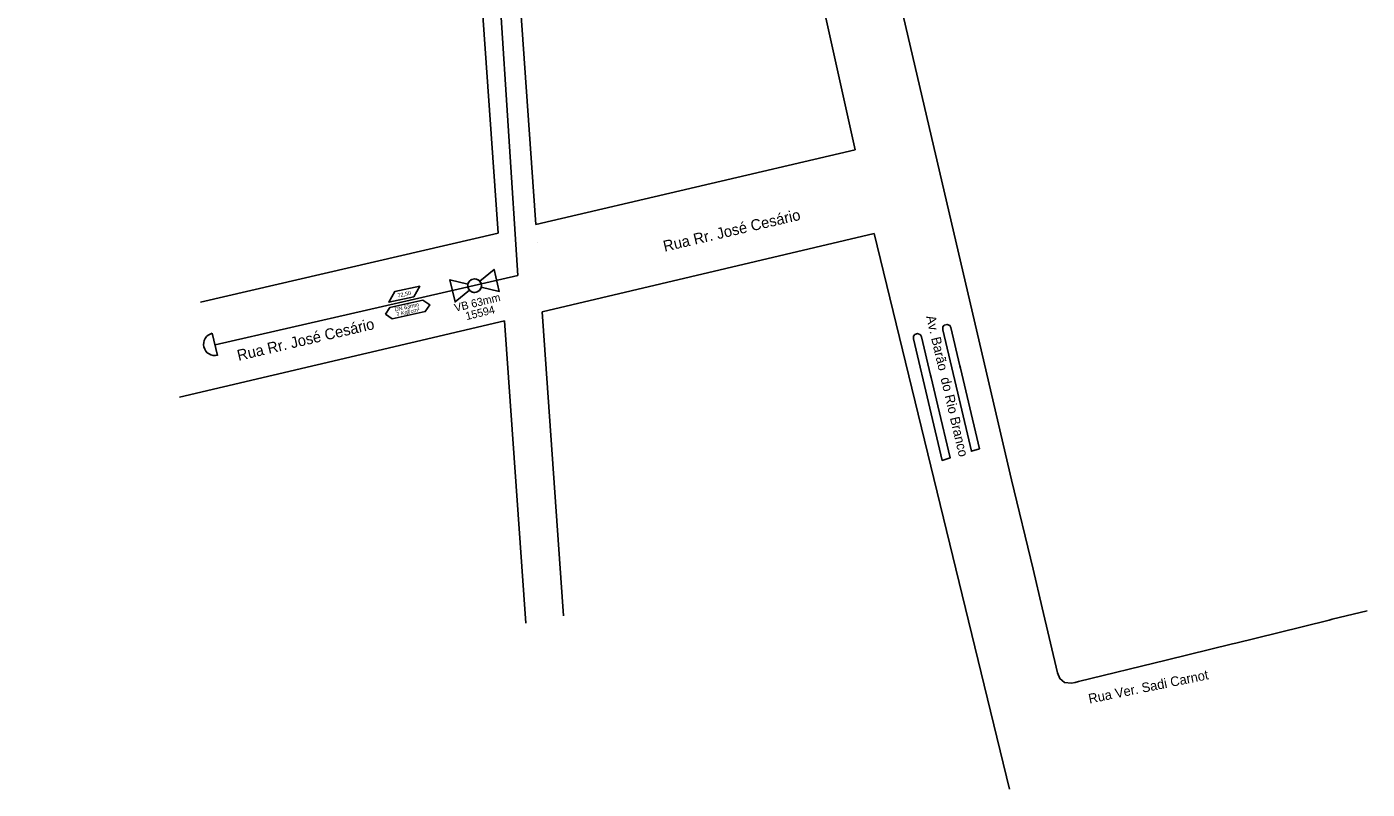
# Model space of a CAD drawing. Extents: x 656692 to 673945, y 7585994 to 7599066.
# Drawn here: x 670131 to 671136, y 7591016 to 7591588 of the extents above; entities that cross this region are included whole.
import ezdxf

# ---------------------------------------------------------------- set-up
doc = ezdxf.new("R2010")
doc.units = 0
for name, color, linetype in [('LOGRADOURO', 7, 'Continuous'), ('LOGRADOURO_TEXTO', 7, 'Continuous'), ('SIMBOLO', 7, 'Continuous'), ('TEXTO', 7, 'Continuous'), ('TUBO_PEAD_GN_63', 7, 'Continuous'), ('VALVULA_PEAD_63', 7, 'Continuous')]:
    doc.layers.add(name, color=color, linetype=linetype)

# ---------------------------------------------------------------- blocks, each defined once
blk = doc.blocks.new('VALVULA_PEAD_DN_9')
at = {"layer": 'VALVULA_PEAD_63'}
for points in [[(-1.14, 0.57), (-4.25, 2.13), (-4.25, -2.13), (-1.14, -0.57)], [(-1.14, -0.57), (-4.25, -2.13), (-4.25, 2.13), (-1.14, 0.57)], [(1.14, -0.57), (4.25, -2.13), (4.25, 2.13), (1.14, 0.57)], [(1.14, -0.57), (4.25, -2.13), (4.25, 2.13), (1.14, 0.57)]]:
    blk.add_lwpolyline(points, dxfattribs=at)
blk.add_circle((0, 0), 1.28, dxfattribs=at)
for start, end in [(90, 270), (153.4349, 206.5651), (270, 90), (0, 26.5651), (333.4349, 0)]:
    blk.add_arc((0, 0), 1.28, start, end, dxfattribs=at)

msp = doc.modelspace()

# ---------------------------------------------------------------- linework, layer by layer
at = {"layer": 'LOGRADOURO'}
for p, q in [((670467.6, 7592081.9), (670512.8, 7591439.7)), ((670636.4, 7592016.4), (670752.3, 7591495.5)), ((670752.3, 7591495.5), (670512.8, 7591439.7)), ((670484.7, 7591433.2), (670261.4, 7591381.2)), ((670766.5, 7591432.7), (670517.5, 7591374)), ((670766.5, 7591432.7), (670868.1, 7591015.9)), ((670513.8, 7591426.1), (670513.8, 7591426.1)), ((670517.5, 7591374), (670533.5, 7591145.9)), ((670489.3, 7591367.4), (670245.6, 7591310)), ((670505.3, 7591140.4), (670489.3, 7591367.4)), ((670869.4, 7591247.9), (670885.7, 7591181.1))]:
    msp.add_line(p, q, dxfattribs=at)
for points in [[(670484.7, 7591433.2), (670450.9, 7591912.6), (670450.9, 7591916.4), (670448.9, 7591952.8), (670448.7, 7591956.5), (670446.9, 7591981.3), (670446.7, 7591985.2), (670443.3, 7592031.1), (670440.5, 7592054.2), (670437.8, 7592068.9), (670436.2, 7592073), (670433.9, 7592074), (670430.9, 7592074.1), (670382.8, 7592064.3), (670319.2, 7592051.2), (670242.8, 7592035.6), (670203.2, 7592027.4), (670134.6, 7592013.3), (670085.3, 7592003.1)], [(670683.4, 7592046.5), (670684.1, 7592043.8), (670691.1, 7592013.6), (670691.6, 7592011.3), (670700.3, 7591973.7), (670869.4, 7591247.9)], [(670885.7, 7591181.1), (670892.6, 7591152), (670904, 7591103.3), (670905.7, 7591098.9), (670909.3, 7591096), (670914.4, 7591095.4), (670917.3, 7591096), (670919.8, 7591096.6), (670985.6, 7591112.8), (671035.1, 7591124.9), (671037.7, 7591125.5), (671069.3, 7591133.3), (671107.6, 7591142.8), (671110, 7591143.4), (671136.2, 7591149.8)]]:
    msp.add_lwpolyline(points, dxfattribs=at)
for points in [[(670824.1, 7591362.2), (670830.8, 7591333.5), (670831.3, 7591331.7), (670836.3, 7591310.5), (670845.5, 7591271.3), (670839.4, 7591269.5), (670830.2, 7591308.7), (670818, 7591360.6), (670818.1, 7591362.7), (670819.1, 7591364), (670821.2, 7591364.6), (670823.3, 7591363.8)], [(670802.1, 7591355.3), (670808.8, 7591326.6), (670809.2, 7591324.8), (670814.2, 7591303.6), (670823.4, 7591264.4), (670817.4, 7591262.6), (670808.2, 7591301.8), (670795.9, 7591353.7), (670796, 7591355.8), (670797.1, 7591357.1), (670799.1, 7591357.7), (670801.2, 7591356.8)]]:
    msp.add_lwpolyline(points, close=True, dxfattribs=at)
at = {"layer": 'SIMBOLO'}
msp.add_lwpolyline([(670421.4, 7591385.4), (670402.6, 7591381.3), (670407, 7591389.2), (670425.8, 7591393.2)], close=True, dxfattribs=at)
msp.add_lwpolyline([(670400, 7591372.2), (670403.4, 7591377.4), (670428.1, 7591382.7), (670433.3, 7591379.4), (670429.9, 7591374.2), (670405.2, 7591368.9), (670400, 7591372.2)], dxfattribs=at)
at = {"layer": 'TUBO_PEAD_GN_63'}
for p, q in [((670466.5, 7591907.9), (670499.4, 7591401.4)), ((670499.4, 7591401.4), (670272.3, 7591349.3)), ((670270.2, 7591358), (670274.2, 7591341.4))]:
    msp.add_line(p, q, dxfattribs=at)
msp.add_arc((670272.2, 7591349.7), 8.51, 103.6046, 283.6046, dxfattribs=at)

# ---------------------------------------------------------------- block references
at = {"layer": 'VALVULA_PEAD_63', "xscale": 3.9999999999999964, "yscale": 3.9999999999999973, "rotation": 13.312330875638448}
msp.add_blockref('VALVULA_PEAD_DN_9', (670466.9, 7591393.7), dxfattribs=at)

# ---------------------------------------------------------------- texts
for s, height, rotation, p in [('Rua Rr. José Cesário', 8.234, 13.2274, (670609.4, 7591419.1)), ('VB 63mm', 6, 13.6809, (670452.5, 7591374)), ('15594', 6, 13.6809, (670460.9, 7591367.8)), ('Rua Rr. José Cesário', 8.234, 13.2274, (670289.9, 7591337.2)), ('Av. Barão  do Rio Branco', 7.2, 283.2274, (670805.4, 7591370.5))]:
    msp.add_text(s, height=height, rotation=rotation).set_placement(p)
at = {"layer": 'LOGRADOURO_TEXTO'}
msp.add_text('Rua Ver. Sadi Carnot', height=7.2, rotation=11.555, dxfattribs=at).set_placement((670928, 7591080.1))
at = {"layer": 'TEXTO'}
for s, p in [('72,50', (670409.4, 7591384.7)), ('DN 63mm', (670407.3, 7591374.3)), ('7 Kgf/cm²', (670408.6, 7591370.7))]:
    msp.add_text(s, height=3, rotation=12.1927, dxfattribs=at).set_placement(p)

doc.saveas('drawing.dxf')
